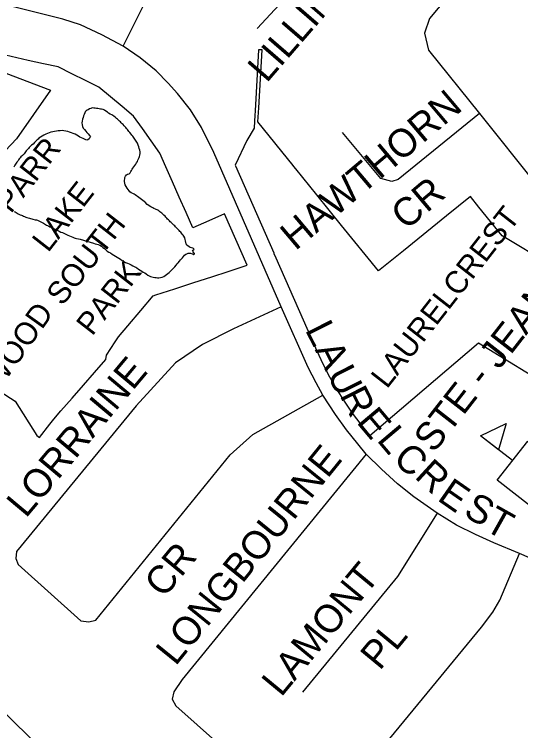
# Model space of a CAD drawing. Extents: x 586326 to 623965, y 4819854 to 4857850.
# Drawn here: x 601319 to 601771, y 4840289 to 4840929 of the extents above; entities that cross this region are included whole.
import ezdxf

# ---------------------------------------------------------------- set-up
doc = ezdxf.new("R2010")
doc.units = 0
for name, color, linetype in [('Major Rds and Hwys', 7, 'Continuous'), ('Major Rds Lbls', 7, 'Continuous'), ('Minor Rd Lbls', 7, 'Continuous'), ('Minor Rds', 7, 'Continuous'), ('Park Lbls', 7, 'Continuous'), ('Park Outlines', 7, 'Continuous'), ('Proposed Secondary Rds', 7, 'Continuous'), ('School Syms_Lbls', 7, 'Continuous'), ('Secondary Rds Lbls', 7, 'Continuous')]:
    doc.layers.add(name, color=color, linetype=linetype)

msp = doc.modelspace()

# ---------------------------------------------------------------- linework, layer by layer
at = {"layer": 'Major Rds and Hwys'}
msp.add_lwpolyline([(601343.39, 4840272.72), (600898.31, 4840714.03)], dxfattribs=at)
at = {"layer": 'Minor Rds'}
for points in [[(601416.29, 4840900.29), (601448.59, 4840964.94), (601448.59, 4840973.66), (601429.95, 4840993.52), (601411.3, 4841011.36), (601392.45, 4841019.87)], [(601753.44, 4841001.26), (601689.78, 4840924.9), (601685.34, 4840911.91), (601688.87, 4840896.7), (601734.4, 4840840.29)], [(601587.18, 4840971.48), (601536.17, 4840916.02)], [(601734.4, 4840840.29), (601785.39, 4840776.56), (601795.27, 4840768.66), (601806.63, 4840766.35), (601815.49, 4840768.16), (601823.3, 4840774.32), (601977.78, 4840956.33)], [(601734.4, 4840840.29), (601661.87, 4840781.36), (601656.23, 4840779.44), (601646.46, 4840782.16), (601612.2, 4840823.3)], [(601557.43, 4840667.41), (601514.87, 4840647.96), (601487.1, 4840633.97), (601463.19, 4840617.56), (601428.12, 4840579.05), (601321.31, 4840449.13), (601320.5, 4840442.85), (601322.53, 4840437.58), (601378.59, 4840387.15), (601385.76, 4840386.3), (601392.1, 4840387.66), (601511.83, 4840535.27), (601532.1, 4840553.51), (601594.76, 4840588.63)], [(601633.34, 4840536.01), (601469.18, 4840334.87), (601461.57, 4840323.88), (601460.15, 4840317.39), (601463.48, 4840311.33), (601580.48, 4840207.18), (601586.82, 4840205.72), (601593.48, 4840207.94), (601736.39, 4840381.44), (601746.48, 4840394.9), (601752.61, 4840405.56), (601770.37, 4840447.17)], [(601696.66, 4840483.31), (601661.2, 4840426.84), (601576.48, 4840323.47)]]:
    msp.add_lwpolyline(points, dxfattribs=at)
at = {"layer": 'Park Outlines'}
for points in [[(601797.41, 4840705.46), (601754.74, 4840730.86), (601734.04, 4840756.44), (601726.37, 4840765.91), (601705.05, 4840748.66), (601666.69, 4840717.6), (601644.42, 4840699.58), (601611.45, 4840740.3), (601589.4, 4840767.54), (601570.49, 4840790.9), (601568.89, 4840792.88), (601568.25, 4840793.66), (601536.73, 4840832.59), (601537.21, 4840841.07), (601537.45, 4840845.2), (601540.39, 4840897.11), (601537.37, 4840896.96), (601534.29, 4840842.52), (601534.06, 4840838.39), (601533.78, 4840833.46), (601533.41, 4840826.94), (601526.95, 4840815.95), (601516.47, 4840793.95), (601516.63, 4840793.58), (601550.88, 4840715.61), (601551.02, 4840715.28), (601552.75, 4840711.36), (601589.31, 4840628.12), (601594.7, 4840616.52), (601600.57, 4840605.16), (601606.91, 4840594.05), (601613.71, 4840583.22), (601620.96, 4840572.69), (601628.65, 4840562.46), (601636.76, 4840552.57), (601733.52, 4840635.36), (601873.58, 4840549.71)], [(601293.01, 4840600.52), (601320.06, 4840583.42), (601339.28, 4840552.77), (601341.61, 4840550.88), (601350.97, 4840562.9), (601354.45, 4840567.36), (601360.77, 4840574.57), (601370.82, 4840586.03), (601380.87, 4840597.49), (601390.93, 4840608.96), (601401.04, 4840620.49), (601401.63, 4840624.41), (601409.41, 4840636.4), (601412.26, 4840640.78), (601420.43, 4840650.44), (601432.14, 4840664.29), (601443.08, 4840677.23), (601445.71, 4840678.21), (601462.43, 4840683.67), (601479.62, 4840689.27), (601495.48, 4840694.45), (601510.04, 4840699.2), (601527.03, 4840704.74), (601506.94, 4840750.49), (601492.81, 4840744.28), (601478.57, 4840738.02), (601472.54, 4840751.75), (601466.51, 4840765.48), (601460.47, 4840779.21), (601454.61, 4840792.54), (601449.2, 4840804.86), (601441.39, 4840815.82), (601433.61, 4840826.73), (601425.76, 4840837.74), (601415.4, 4840846.43), (601405.11, 4840855.07), (601394.76, 4840863.75), (601382.65, 4840869.75), (601370.62, 4840875.72), (601358.51, 4840881.72), (601345.31, 4840884.62), (601331.7, 4840887.61), (601311.23, 4840892.11)], [(601304.96, 4840878.44), (601351.46, 4840860.94), (601321.16, 4840817.48), (601286.78, 4840781.2)], [(601319.05, 4840752.76), (601319.95, 4840752.26), (601320.85, 4840751.76), (601321.8, 4840751.16), (601322.75, 4840750.61), (601324.55, 4840749.76), (601325.5, 4840749.36), (601326.45, 4840749.01), (601327.4, 4840748.51), (601328.4, 4840748.06), (601329.45, 4840747.61), (601330.45, 4840747.26), (601331.55, 4840746.91), (601332.65, 4840746.56), (601333.8, 4840746.31), (601334.9, 4840746.11), (601335.9, 4840745.86), (601337.9, 4840745.36), (601338.9, 4840745.16), (601339.95, 4840744.86), (601341.75, 4840744.06), (601343.45, 4840743.11), (601345.15, 4840742.16), (601346.15, 4840741.61), (601347.15, 4840741.11), (601348.05, 4840740.56), (601348.95, 4840740.06), (601349.95, 4840739.51), (601351, 4840739.01), (601352.05, 4840738.56), (601353.1, 4840738.11), (601354.15, 4840737.61), (601355.2, 4840737.16), (601356.35, 4840736.56), (601357.45, 4840736.06), (601359.25, 4840735.11), (601360.85, 4840734.26), (601362.15, 4840733.81), (601367.15, 4840731.61), (601368.6, 4840731.01), (601370.05, 4840730.36), (601371.35, 4840729.76), (601372.55, 4840729.26), (601373.6, 4840728.86), (601374.6, 4840728.56), (601376.5, 4840728.16), (601378.1, 4840727.86), (601386.85, 4840725.21), (601389.85, 4840724.36), (601391.35, 4840723.91), (601392.85, 4840723.51), (601394.2, 4840723.06), (601395.5, 4840722.46), (601396.95, 4840721.66), (601398.35, 4840720.66), (601399.65, 4840719.61), (601400.85, 4840718.51), (601402.25, 4840717.36), (601403.55, 4840716.46), (601404.95, 4840715.61), (601406.45, 4840714.71), (601408.05, 4840713.66), (601409.5, 4840712.76), (601411, 4840711.86), (601412.55, 4840710.86), (601413.95, 4840709.96), (601415.5, 4840709.06), (601417.05, 4840708.06), (601418.6, 4840707.26), (601420.25, 4840706.46), (601421.8, 4840705.86), (601423.45, 4840705.06), (601425.15, 4840704.26), (601426.75, 4840703.36), (601427.65, 4840702.86), (601428.55, 4840702.31), (601430.05, 4840701.31), (601431.45, 4840700.36), (601432.95, 4840699.36), (601434.4, 4840698.56), (601435.8, 4840697.76), (601437.05, 4840696.86), (601438.4, 4840695.96), (601439.7, 4840695.31), (601440.95, 4840694.76), (601442.1, 4840694.36), (601443.3, 4840694.06), (601444.55, 4840693.76), (601445.75, 4840693.61), (601447, 4840693.51), (601448.35, 4840693.46), (601449.65, 4840693.66), (601451.15, 4840693.96), (601452.6, 4840694.56), (601453.85, 4840695.41), (601455, 4840696.31), (601456.25, 4840697.21), (601457.55, 4840698.26), (601458.9, 4840699.66), (601460.2, 4840700.96), (601461.35, 4840702.16), (601462.45, 4840703.36), (601463.65, 4840704.66), (601464.6, 4840705.86), (601465.55, 4840706.96), (601466.6, 4840708.21), (601467.6, 4840709.36), (601468.45, 4840710.31), (601469.35, 4840711.41), (601470.35, 4840712.51), (601471.3, 4840713.61), (601472.25, 4840714.46), (601473.25, 4840715.01), (601474.3, 4840715.41), (601475.45, 4840715.56), (601476.55, 4840715.46), (601477.9, 4840714.96), (601478.4, 4840714.76), (601478.85, 4840714.56), (601479.25, 4840714.41), (601479.45, 4840714.41), (601479.95, 4840715.01), (601480, 4840715.06), (601480, 4840715.26), (601479.55, 4840715.76), (601479.55, 4840715.81), (601478.75, 4840716.76), (601478.45, 4840717.76), (601479.35, 4840718.76), (601479.65, 4840719.36), (601478.7, 4840720.06), (601477.45, 4840720.31), (601476.25, 4840720.56), (601475.25, 4840721.16), (601474.25, 4840721.91), (601473.4, 4840722.71), (601472.75, 4840723.76), (601472.35, 4840725.06), (601472.05, 4840726.46), (601471.75, 4840727.76), (601471.35, 4840729.11), (601470.55, 4840730.56), (601469.9, 4840731.46), (601469.15, 4840732.36), (601468.45, 4840733.26), (601467.75, 4840734.11), (601466.95, 4840734.86), (601466.3, 4840735.56), (601465.5, 4840736.46), (601464.7, 4840737.36), (601463.9, 4840738.21), (601463.25, 4840739.01), (601462.5, 4840739.76), (601461.75, 4840740.51), (601460.85, 4840741.31), (601460, 4840742.16), (601459.25, 4840742.86), (601458.45, 4840743.56), (601457.65, 4840744.31), (601456.8, 4840745.16), (601455.95, 4840745.96), (601455.25, 4840746.81), (601454.55, 4840747.56), (601453.8, 4840748.41), (601452.85, 4840749.26), (601451.95, 4840750.16), (601450.95, 4840751.11), (601450.15, 4840751.86), (601449.25, 4840752.51), (601448.25, 4840753.16), (601447.25, 4840753.76), (601445.4, 4840754.66), (601443.65, 4840755.46), (601442.75, 4840755.91), (601441.15, 4840756.76), (601437.95, 4840758.96), (601435.95, 4840760.86), (601435.05, 4840761.46), (601433.85, 4840762.46), (601432.65, 4840763.51), (601431.45, 4840764.36), (601430.3, 4840765.21), (601429.25, 4840766.06), (601428.25, 4840766.76), (601427.25, 4840767.51), (601426.15, 4840768.16), (601424.9, 4840768.81), (601423.55, 4840769.36), (601422.45, 4840770.21), (601421.7, 4840771.21), (601420.85, 4840772.26), (601419.9, 4840773.51), (601418.95, 4840774.96), (601418.3, 4840776.51), (601417.85, 4840777.86), (601417.65, 4840779.31), (601417.6, 4840780.61), (601417.75, 4840781.86), (601417.95, 4840783.16), (601418.35, 4840784.16), (601419.25, 4840785.36), (601420.35, 4840785.86), (601421.65, 4840786.26), (601422.65, 4840787.26), (601423.25, 4840788.26), (601423.85, 4840789.41), (601424.45, 4840790.41), (601425.15, 4840791.36), (601425.95, 4840792.51), (601426.8, 4840793.66), (601427.65, 4840794.86), (601428.4, 4840796.06), (601429.15, 4840797.36), (601429.6, 4840798.56), (601430.15, 4840799.71), (601430.55, 4840800.81), (601430.85, 4840801.91), (601431.15, 4840803.06), (601431.45, 4840804.41), (601431.45, 4840805.91), (601431.2, 4840807.31), (601430.8, 4840808.86), (601430.35, 4840810.46), (601429.85, 4840811.86), (601429.15, 4840813.61), (601428.7, 4840814.56), (601428.1, 4840815.46), (601427.5, 4840816.36), (601426.85, 4840817.16), (601426.2, 4840818.06), (601425.6, 4840818.96), (601424.95, 4840819.91), (601424.15, 4840820.91), (601423.55, 4840821.81), (601422.3, 4840823.31), (601421.6, 4840824.06), (601420.9, 4840824.86), (601420.2, 4840825.76), (601419.45, 4840826.66), (601418.75, 4840827.56), (601418.1, 4840828.36), (601417.35, 4840829.26), (601416.45, 4840830.26), (601415.55, 4840831.06), (601414.7, 4840831.86), (601413.9, 4840832.61), (601413.1, 4840833.36), (601412.2, 4840834.16), (601411.25, 4840835.06), (601410.4, 4840835.81), (601409.6, 4840836.56), (601408.05, 4840837.81), (601406.35, 4840838.86), (601404.75, 4840839.66), (601403.45, 4840840.41), (601402.3, 4840841.36), (601401, 4840842.36), (601399.85, 4840843.06), (601398.65, 4840843.66), (601397.2, 4840844.06), (601396.15, 4840844.06), (601395, 4840844.31), (601393.75, 4840844.66), (601392.55, 4840844.66), (601391.3, 4840844.81), (601390.2, 4840845.06), (601388.75, 4840845.21), (601387.6, 4840844.71), (601386.3, 4840844.46), (601385.3, 4840843.46), (601384.15, 4840843.16), (601383.25, 4840842.56), (601382.55, 4840841.61), (601382.05, 4840840.61), (601381.65, 4840839.41), (601381.05, 4840838.16), (601380.55, 4840836.66), (601380.05, 4840835.21), (601379.75, 4840833.46), (601379.65, 4840831.81), (601379.75, 4840830.16), (601380.15, 4840828.56), (601380.8, 4840827.21), (601381.85, 4840825.86), (601382.95, 4840824.41), (601384.1, 4840823.11), (601385.2, 4840821.86), (601386.25, 4840820.66), (601387.1, 4840819.41), (601386.75, 4840818.61), (601386.1, 4840817.51), (601385, 4840816.71), (601384.05, 4840816.46), (601382.95, 4840816.71), (601381.85, 4840817.26), (601380.55, 4840817.76), (601379.25, 4840818.36), (601377.85, 4840819.06), (601376.45, 4840819.91), (601375.05, 4840820.86), (601373.5, 4840821.61), (601371.85, 4840822.16), (601370.15, 4840822.86), (601368.55, 4840823.56), (601366.9, 4840824.06), (601365.15, 4840824.36), (601363.5, 4840824.76), (601361.85, 4840824.86), (601360.1, 4840824.76), (601358.45, 4840824.71), (601356.75, 4840824.46), (601355.15, 4840824.16), (601353.65, 4840823.86), (601351.95, 4840823.46), (601350.4, 4840822.96), (601348.8, 4840822.36), (601347.25, 4840821.66), (601345.5, 4840820.96), (601343.95, 4840819.91), (601342.55, 4840819.06), (601341.2, 4840818.06), (601340.5, 4840817.36), (601339.75, 4840816.61), (601338.55, 4840815.36), (601337.35, 4840814.21), (601335.95, 4840812.91), (601334.65, 4840811.76), (601333.25, 4840810.56), (601332.55, 4840809.86), (601331.85, 4840808.96), (601331.15, 4840808.21), (601329.85, 4840806.76), (601329.15, 4840805.96), (601328.55, 4840805.16), (601327.9, 4840804.26), (601326.75, 4840802.86), (601326.5, 4840802.56), (601325.05, 4840801.46), (601324.35, 4840800.66), (601323.65, 4840799.66), (601322.95, 4840798.66), (601322.25, 4840797.71), (601321.6, 4840796.81), (601320.95, 4840795.86), (601320.25, 4840794.91), (601319.7, 4840793.96), (601318.8, 4840792.36)]]:
    msp.add_lwpolyline(points, dxfattribs=at)
at = {"layer": 'Proposed Secondary Rds'}
for points in [[(601416.29, 4840900.29), (601397.32, 4840910.42), (601378.22, 4840919.33), (601362.66, 4840924.41), (601309.04, 4840937.72)], [(601557.43, 4840667.41), (601497.36, 4840805.39), (601486.28, 4840827.73), (601476.43, 4840843.35), (601464.77, 4840857.94), (601456.47, 4840867.35), (601445.77, 4840878.26), (601431.71, 4840889.96), (601416.29, 4840900.29)], [(601594.76, 4840588.63), (601588.64, 4840599.61), (601581.6, 4840613.47), (601557.43, 4840667.41)], [(601633.34, 4840536.01), (601625.82, 4840545.2), (601615.8, 4840557.77), (601605.92, 4840571.55), (601594.76, 4840588.63)], [(601696.66, 4840483.31), (601675.98, 4840497.8), (601661.26, 4840509.58), (601647.03, 4840522.72), (601633.34, 4840536.01)], [(601770.37, 4840447.17), (601747.43, 4840456.81), (601730.84, 4840464.16), (601713.85, 4840472.67), (601696.66, 4840483.31)], [(601845.86, 4840414.59), (601770.37, 4840447.17)]]:
    msp.add_lwpolyline(points, dxfattribs=at)
at = {"layer": 'School Syms_Lbls'}
msp.add_line((601763.94, 4840530.26), (601735.53, 4840552.45), dxfattribs=at)
for points in [[(601735.53, 4840552.45), (601758.3, 4840563.48), (601751.39, 4840539.98)], [(601750.3, 4840512.81), (601777.57, 4840547.7), (601807.18, 4840524.57), (601779.91, 4840489.68)]]:
    msp.add_lwpolyline(points, close=True, dxfattribs=at)

# ---------------------------------------------------------------- texts
at = {"layer": 'Major Rds Lbls'}
msp.add_text('QUEEN ST E', height=27, rotation=50.31656, dxfattribs=at).set_placement((601740.6, 4840144.97))
at = {"layer": 'Minor Rd Lbls'}
for s, height, rotation, p in [('LILLINGTON ST', 25.002, 49.14464, (601544.43, 4840866.75)), ('HAWTHORN', 25.002, 40.15602, (601570.19, 4840717.14)), ('CR', 25.002, 40.15602, (601668.96, 4840735.33)), ('LARCHWOOD', 19.998, 54.47893, (601252.32, 4840518.36)), ('LORRAINE', 25.002, 50.07963, (601329.53, 4840478.21)), ('LONGBOURNE', 25.002, 50.99255, (601463.17, 4840346.2)), ('CR', 25.002, 50.43238, (601452.64, 4840406.7)), ('LAMONT', 25.002, 50.42525, (601557.44, 4840318.39)), ('PL', 25.002, 50.42525, (601645.48, 4840342.1))]:
    msp.add_text(s, height=height, rotation=rotation, dxfattribs=at).set_placement(p)
at = {"layer": 'Park Lbls'}
for s, p in [('PARR', (601316.25, 4840750.11)), ('LAKE', (601349.37, 4840715.32)), ('LAURELCREST', (601651.87, 4840593.66)), ('SOUTH', (601362.08, 4840667.57)), ('PARK', (601388.78, 4840640.78))]:
    msp.add_text(s, height=19.992, rotation=52.00002, dxfattribs=at).set_placement(p)
at = {"layer": 'School Syms_Lbls'}
msp.add_text("STE - JEANNE - D' ARC", height=25, rotation=52.00002, dxfattribs=at).set_placement((601693.67, 4840536.16))
at = {"layer": 'Secondary Rds Lbls'}
for s, rotation, p in [('L', 296.89626, (601578.48, 4840647.1)), ('A', 296.89626, (601587.25, 4840629.15)), ('U', 296.89626, (601597.96, 4840607.38)), ('R', 296.89626, (601609.31, 4840588.56)), ('E', 310.1355, (601624.05, 4840564.45)), ('L', 310.1355, (601642.15, 4840548.38)), ('C', 317.54482, (601656.18, 4840530.31)), ('R', 317.54482, (601675.68, 4840515.23)), ('E', 325.20135, (601695.85, 4840495.43)), ('S', 330.75119, (601719.14, 4840481.39)), ('T', 330.75119, (601737.72, 4840468.98))]:
    msp.add_text(s, height=25, rotation=rotation, dxfattribs=at).set_placement(p)

doc.saveas('drawing.dxf')
